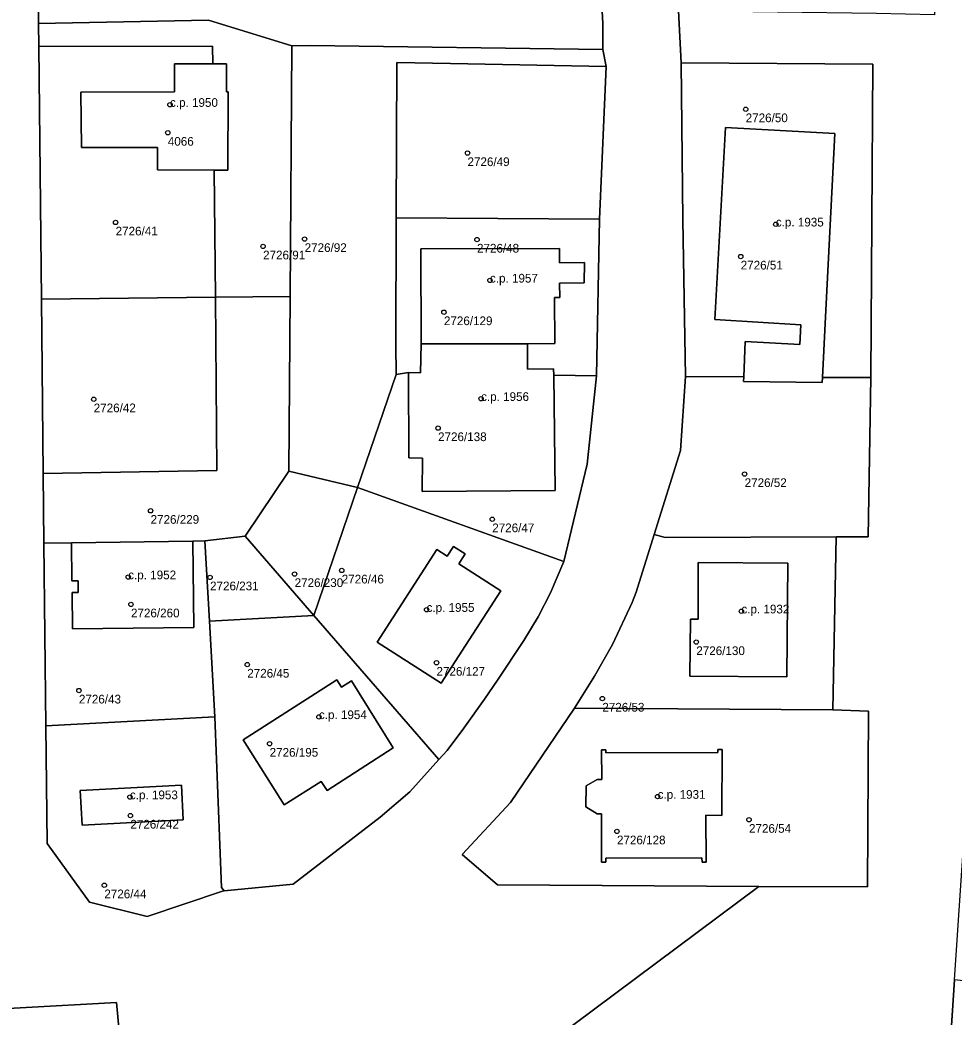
# Model space of a CAD drawing. Extents: x -878211 to -870363, y -1058464 to -1052522.
# Drawn here: x -873092.7 to -872985.4, y -1055794.2 to -1055679.8 of the extents above; entities that cross this region are included whole.
import ezdxf

# ---------------------------------------------------------------- set-up
doc = ezdxf.new("R2010")
doc.units = 0
for name, color, linetype in [('Vrstva 50', 7, 'Continuous'), ('Vrstva 51', 7, 'Continuous'), ('Vrstva 52', 7, 'Continuous')]:
    doc.layers.add(name, color=color, linetype=linetype)

msp = doc.modelspace()

# ---------------------------------------------------------------- linework, layer by layer
at = {"layer": 'Vrstva 50'}
for centre in [(-873075.43, -1055689.49994), (-873009.33, -1055690.01994), (-873075.68, -1055692.71994), (-873041.27, -1055695.05994), (-873081.67, -1055703.01994), (-873005.87, -1055703.22994), (-873059.97, -1055704.91994), (-873040.18, -1055704.98994), (-873064.74, -1055705.76994), (-873009.9, -1055706.92994), (-873038.69, -1055709.66994), (-873043.98, -1055713.31994), (-873084.19, -1055723.31994), (-873039.71, -1055723.25994), (-873044.65, -1055726.62994), (-873009.45, -1055731.89994), (-873077.66, -1055736.11994), (-873038.43, -1055737.08994), (-873055.71, -1055742.96994), (-873080.23, -1055743.72994), (-873070.83, -1055743.75994), (-873061.12, -1055743.37994), (-873079.91, -1055746.85994), (-873045.97, -1055747.46994), (-873009.82, -1055747.64994), (-873015, -1055751.18994), (-873066.56, -1055753.77994), (-873044.83, -1055753.55994), (-873085.89, -1055756.74994), (-873025.79, -1055757.67994), (-873058.33, -1055759.77994), (-873063.99, -1055762.85994), (-873080.03, -1055768.97994), (-873019.44, -1055768.92994), (-873079.98, -1055771.10994), (-873008.95, -1055771.58994), (-873024.11, -1055772.91994), (-873082.97, -1055779.10994)]:
    msp.add_circle(centre, 0.25, dxfattribs=at)
at = {"layer": 'Vrstva 51'}
for points in [[(-872991.1, -1055598.4), (-872985.47, -1055620.94), (-872986.03, -1055642.81), (-872987.1, -1055661.07), (-872987.67, -1055679.18), (-872994.31, -1055679.03), (-873017.04, -1055678.71), (-873016.74, -1055684.7), (-872994.74, -1055684.84), (-872994.96, -1055720.83), (-872995.28, -1055739.09), (-872998.95, -1055739.11), (-872999.33, -1055758.98), (-872995.24, -1055759.13), (-872995.35, -1055779.3), (-873007.82, -1055779.23), (-873031.31, -1055796.77)], [(-873124.39, -1055865.75), (-873100.68, -1055863.02), (-873079.6, -1055860.98), (-873046.19, -1055857.53), (-873018.75, -1055850.61), (-872994.55, -1055842.52), (-872990.47, -1055840.41), (-872987.86, -1055827.97), (-872985.34, -1055789.96), (-872984.29, -1055774), (-872983.21, -1055757.96), (-872982.02, -1055742.65), (-872980.79, -1055726.95), (-872979.5, -1055712.63), (-872978.6, -1055696.11), (-872976.22, -1055651.2), (-872975.78, -1055634.42), (-872976.14, -1055617.23), (-872976.3, -1055600.49)], [(-873031.31, -1055796.77), (-873007.82, -1055779.23), (-873037.82, -1055779.05), (-873041.87, -1055775.56), (-873036.32, -1055769.62), (-873028.99, -1055758.77), (-873026.69, -1055755.11), (-873024.63, -1055751.46), (-873022.36, -1055746.64), (-873021.92, -1055745.47), (-873019.84, -1055738.85), (-873016.81, -1055729.19), (-873016.26, -1055720.7), (-873016.55, -1055702.7), (-873016.74, -1055684.7), (-873017.04, -1055678.71), (-873016.79, -1055660.65), (-873016.66, -1055642.85), (-873015.99, -1055642.72), (-873015.62, -1055624.57), (-873017.76, -1055624.77), (-873018.7, -1055618.67), (-873020.23, -1055613.59), (-873021.71, -1055609.83)], [(-873025.8, -1055678.79), (-873025.72, -1055680.15), (-873025.73, -1055683.15), (-873025.36, -1055685.12), (-873026.1, -1055702.64), (-873026.46, -1055720.63), (-873027.52, -1055730.78), (-873030.21, -1055741.93), (-873031.75, -1055745.55), (-873033.17, -1055748.28), (-873034.8, -1055750.99), (-873037.81, -1055755.56), (-873039.31, -1055757.76), (-873041.71, -1055761.09), (-873043.61, -1055763.62), (-873044.55, -1055764.68), (-873047.88, -1055768.37), (-873051.31, -1055771.29), (-873061.27, -1055778.98), (-873069.22, -1055779.73), (-873069.4, -1055779.79), (-873078.07, -1055782.71), (-873084.67, -1055781.06), (-873089.54, -1055774.32), (-873089.68, -1055760.82), (-873089.91, -1055739.82), (-873089.99, -1055731.82), (-873090.2, -1055711.82), (-873090.5, -1055682.83), (-873090.54, -1055680.17), (-873090.73, -1055662.26)], [(-873081.27, -1055795.85), (-873081.59, -1055792.58), (-873103.73, -1055793.78), (-873111.01, -1055794.33)], [(-873103.73, -1055793.78), (-873081.59, -1055792.58), (-873081.27, -1055795.85)]]:
    msp.add_lwpolyline(points, dxfattribs=at)
for points in [[(-873054.66, -1055660.47), (-873061.6, -1055660.86), (-873067.29, -1055661.14), (-873090.73, -1055662.26), (-873090.54, -1055680.17), (-873071.02, -1055679.8), (-873061.46, -1055682.74), (-873059.31, -1055682.72), (-873025.73, -1055683.15), (-873025.72, -1055680.15), (-873025.8, -1055678.79), (-873048.8, -1055678.78), (-873048.79, -1055660.56)], [(-873070.37, -1055697.01), (-873070.2, -1055711.61), (-873061.65, -1055711.52), (-873061.46, -1055682.74), (-873071.02, -1055679.8), (-873090.54, -1055680.17), (-873090.5, -1055682.83), (-873070.54, -1055682.77), (-873070.52, -1055684.8), (-873068.95, -1055684.8), (-873068.94, -1055688.03), (-873068.77, -1055688.03), (-873068.78, -1055697.02)], [(-873070.52, -1055684.8), (-873070.54, -1055682.77), (-873090.5, -1055682.83), (-873090.2, -1055711.82), (-873070.2, -1055711.61), (-873070.37, -1055697.01), (-873076.86, -1055696.97), (-873076.86, -1055694.4), (-873085.61, -1055694.41), (-873085.66, -1055688.06), (-873074.93, -1055688.04), (-873074.93, -1055684.81)], [(-873059.31, -1055682.72), (-873061.46, -1055682.74), (-873061.65, -1055711.52), (-873061.78, -1055731.57), (-873053.9, -1055733.46), (-873049.46, -1055720.49), (-873049.5, -1055717.05), (-873049.47, -1055702.5), (-873049.38, -1055684.64), (-873043.24, -1055684.78), (-873025.36, -1055685.12), (-873025.73, -1055683.15)], [(-873070.52, -1055684.8), (-873074.93, -1055684.81), (-873074.93, -1055688.04), (-873085.66, -1055688.06), (-873085.61, -1055694.41), (-873076.86, -1055694.4), (-873076.86, -1055696.97), (-873070.37, -1055697.01), (-873068.78, -1055697.02), (-873068.77, -1055688.03), (-873068.94, -1055688.03), (-873068.95, -1055684.8)], [(-873049.38, -1055684.64), (-873049.47, -1055702.5), (-873026.1, -1055702.64), (-873025.36, -1055685.12), (-873043.24, -1055684.78)], [(-873000.52, -1055720.8), (-872994.96, -1055720.83), (-872994.74, -1055684.84), (-873016.74, -1055684.7), (-873016.55, -1055702.7), (-873016.26, -1055720.7), (-873009.55, -1055720.74), (-873009.38, -1055716.67), (-873003.13, -1055717.04), (-873003.01, -1055714.79), (-873012.86, -1055714.16), (-873011.65, -1055692.12), (-872999.11, -1055692.81), (-873000.21, -1055714.63)], [(-873009.55, -1055720.74), (-873009.57, -1055721.26), (-873000.55, -1055721.41), (-873000.52, -1055720.8), (-873000.21, -1055714.63), (-872999.11, -1055692.81), (-873011.65, -1055692.12), (-873012.86, -1055714.16), (-873003.01, -1055714.79), (-873003.13, -1055717.04), (-873009.38, -1055716.67)], [(-873046.61, -1055716.95), (-873046.62, -1055706.03), (-873030.72, -1055705.99), (-873030.69, -1055707.66), (-873027.85, -1055707.63), (-873027.86, -1055709.95), (-873030.7, -1055709.97), (-873030.67, -1055711.64), (-873031.28, -1055711.63), (-873031.25, -1055716.93), (-873034.39, -1055716.95), (-873034.37, -1055719.85), (-873031.38, -1055719.81), (-873031.37, -1055720.54), (-873026.46, -1055720.63), (-873026.1, -1055702.64), (-873049.47, -1055702.5), (-873049.5, -1055717.05), (-873049.46, -1055720.49), (-873048.04, -1055720.25), (-873046.66, -1055720.27)], [(-873046.61, -1055716.95), (-873034.39, -1055716.95), (-873031.25, -1055716.93), (-873031.28, -1055711.63), (-873030.67, -1055711.64), (-873030.7, -1055709.97), (-873027.86, -1055709.95), (-873027.85, -1055707.63), (-873030.69, -1055707.66), (-873030.72, -1055705.99), (-873046.62, -1055706.03)], [(-873070.2, -1055711.61), (-873090.2, -1055711.82), (-873089.99, -1055731.82), (-873070.07, -1055731.51)], [(-873061.78, -1055731.57), (-873061.65, -1055711.52), (-873070.2, -1055711.61), (-873070.07, -1055731.51), (-873089.99, -1055731.82), (-873089.91, -1055739.82), (-873086.73, -1055739.78), (-873072.82, -1055739.6), (-873071.43, -1055739.58), (-873066.79, -1055739.03)], [(-873031.21, -1055733.77), (-873031.37, -1055720.54), (-873031.38, -1055719.81), (-873034.37, -1055719.85), (-873034.39, -1055716.95), (-873046.61, -1055716.95), (-873046.66, -1055720.27), (-873048.04, -1055720.25), (-873047.99, -1055730.04), (-873046.44, -1055730.06), (-873046.49, -1055733.89)], [(-873046.44, -1055730.06), (-873047.99, -1055730.04), (-873048.04, -1055720.25), (-873049.46, -1055720.49), (-873053.9, -1055733.46), (-873030.21, -1055741.93), (-873027.52, -1055730.78), (-873026.46, -1055720.63), (-873031.37, -1055720.54), (-873031.21, -1055733.77), (-873046.49, -1055733.89)], [(-873018.58, -1055739.18), (-872998.95, -1055739.11), (-872995.28, -1055739.09), (-872994.96, -1055720.83), (-873000.52, -1055720.8), (-873000.55, -1055721.41), (-873009.57, -1055721.26), (-873009.55, -1055720.74), (-873016.26, -1055720.7), (-873016.81, -1055729.19), (-873019.84, -1055738.85)], [(-873066.79, -1055739.03), (-873058.91, -1055748.13), (-873053.9, -1055733.46), (-873061.78, -1055731.57)], [(-873053.9, -1055733.46), (-873058.91, -1055748.13), (-873044.55, -1055764.68), (-873043.61, -1055763.62), (-873041.71, -1055761.09), (-873039.31, -1055757.76), (-873037.81, -1055755.56), (-873034.8, -1055750.99), (-873033.17, -1055748.28), (-873031.75, -1055745.55), (-873030.21, -1055741.93)], [(-873071.43, -1055739.58), (-873070.9, -1055748.78), (-873058.91, -1055748.13), (-873066.79, -1055739.03)], [(-873028.99, -1055758.77), (-872999.33, -1055758.98), (-872998.95, -1055739.11), (-873018.58, -1055739.18), (-873019.84, -1055738.85), (-873021.92, -1055745.47), (-873022.36, -1055746.64), (-873024.63, -1055751.46), (-873026.69, -1055755.11)], [(-873085.98, -1055744.15), (-873086.69, -1055744.16), (-873086.73, -1055739.78), (-873089.91, -1055739.82), (-873089.68, -1055760.82), (-873070.3, -1055759.76), (-873070.9, -1055748.78), (-873071.43, -1055739.58), (-873072.82, -1055739.6), (-873072.71, -1055749.52), (-873086.61, -1055749.68), (-873086.66, -1055745.49), (-873085.96, -1055745.48)], [(-873086.73, -1055739.78), (-873086.69, -1055744.16), (-873085.98, -1055744.15), (-873085.96, -1055745.48), (-873086.66, -1055745.49), (-873086.61, -1055749.68), (-873072.71, -1055749.52), (-873072.82, -1055739.6)], [(-873041.53, -1055741.07), (-873042.26, -1055742.2), (-873037.45, -1055745.29), (-873044.28, -1055755.9), (-873051.66, -1055751.21), (-873044.8, -1055740.57), (-873043.6, -1055741.34), (-873042.87, -1055740.21)], [(-873041.53, -1055741.07), (-873042.87, -1055740.21), (-873043.6, -1055741.34), (-873044.8, -1055740.57), (-873051.66, -1055751.21), (-873044.28, -1055755.9), (-873037.45, -1055745.29), (-873042.26, -1055742.2)], [(-873004.48, -1055742.13), (-873014.8, -1055742.04), (-873014.8, -1055748.56), (-873015.66, -1055748.55), (-873015.75, -1055755.1), (-873004.62, -1055755.19)], [(-873004.48, -1055742.13), (-873004.62, -1055755.19), (-873015.75, -1055755.1), (-873015.66, -1055748.55), (-873014.8, -1055748.56), (-873014.8, -1055742.04)], [(-873044.55, -1055764.68), (-873058.91, -1055748.13), (-873070.9, -1055748.78), (-873070.3, -1055759.76), (-873069.51, -1055779.35), (-873069.22, -1055779.73), (-873061.27, -1055778.98), (-873051.31, -1055771.29), (-873047.88, -1055768.37)], [(-873062.34, -1055769.86), (-873067.01, -1055762.42), (-873056.26, -1055755.53), (-873055.72, -1055756.35), (-873054.6, -1055755.64), (-873049.79, -1055763.32), (-873057.39, -1055768.24), (-873058.08, -1055767.18)], [(-873062.34, -1055769.86), (-873058.08, -1055767.18), (-873057.39, -1055768.24), (-873049.79, -1055763.32), (-873054.6, -1055755.64), (-873055.72, -1055756.35), (-873056.26, -1055755.53), (-873067.01, -1055762.42)], [(-872995.24, -1055759.13), (-872999.33, -1055758.98), (-873028.99, -1055758.77), (-873036.32, -1055769.62), (-873041.87, -1055775.56), (-873037.82, -1055779.05), (-873007.82, -1055779.23), (-872995.35, -1055779.3)], [(-873089.68, -1055760.82), (-873089.54, -1055774.32), (-873084.67, -1055781.06), (-873078.07, -1055782.71), (-873069.4, -1055779.79), (-873069.22, -1055779.73), (-873069.51, -1055779.35), (-873070.3, -1055759.76)], [(-873027.66, -1055767.7), (-873026.39, -1055766.96), (-873025.85, -1055766.98), (-873025.9, -1055763.54), (-873025.4, -1055763.54), (-873025.4, -1055763.89), (-873012.54, -1055763.87), (-873012.54, -1055763.52), (-873012.04, -1055763.52), (-873012.08, -1055771.09), (-873013.89, -1055771.07), (-873013.85, -1055776.47), (-873014.33, -1055776.47), (-873014.35, -1055775.97), (-873025.39, -1055776.01), (-873025.4, -1055776.44), (-873025.89, -1055776.44), (-873025.87, -1055770.89), (-873026.39, -1055770.89), (-873027.7, -1055770.12)], [(-873027.66, -1055767.7), (-873027.7, -1055770.12), (-873026.39, -1055770.89), (-873025.87, -1055770.89), (-873025.89, -1055776.44), (-873025.4, -1055776.44), (-873025.39, -1055776.01), (-873014.35, -1055775.97), (-873014.33, -1055776.47), (-873013.85, -1055776.47), (-873013.89, -1055771.07), (-873012.08, -1055771.09), (-873012.04, -1055763.52), (-873012.54, -1055763.52), (-873012.54, -1055763.87), (-873025.4, -1055763.89), (-873025.4, -1055763.54), (-873025.9, -1055763.54), (-873025.85, -1055766.98), (-873026.39, -1055766.96)], [(-873085.51, -1055772.19), (-873073.91, -1055771.59), (-873074.12, -1055767.61), (-873085.76, -1055768.22)], [(-873085.51, -1055772.19), (-873085.76, -1055768.22), (-873074.12, -1055767.61), (-873073.91, -1055771.59)], [(-872985.34, -1055789.96), (-872987.86, -1055827.97), (-872970.29, -1055820.79), (-872967.61, -1055819.51), (-872965.7, -1055817.27), (-872964.15, -1055814.54), (-872962.8, -1055811.19), (-872961.92, -1055807.48), (-872961.51, -1055804.06), (-872961.28, -1055800.69), (-872960.65, -1055792.65)]]:
    msp.add_lwpolyline(points, close=True, dxfattribs=at)
at = {"layer": 'Vrstva 52'}
for points in [[(-873070.37, -1055697.01), (-873068.78, -1055697.02), (-873068.77, -1055688.03), (-873068.94, -1055688.03), (-873068.95, -1055684.8), (-873070.52, -1055684.8), (-873074.93, -1055684.81), (-873074.93, -1055688.04), (-873085.66, -1055688.06), (-873085.61, -1055694.41), (-873076.86, -1055694.4), (-873076.86, -1055696.97)], [(-873009.57, -1055721.26), (-873000.55, -1055721.41), (-873000.52, -1055720.8), (-873000.21, -1055714.63), (-872999.11, -1055692.81), (-873011.65, -1055692.12), (-873012.86, -1055714.16), (-873003.01, -1055714.79), (-873003.13, -1055717.04), (-873009.38, -1055716.67), (-873009.55, -1055720.74)], [(-873027.86, -1055709.95), (-873027.85, -1055707.63), (-873030.69, -1055707.66), (-873030.72, -1055705.99), (-873046.62, -1055706.03), (-873046.61, -1055716.95), (-873034.39, -1055716.95), (-873031.25, -1055716.93), (-873031.28, -1055711.63), (-873030.67, -1055711.64), (-873030.7, -1055709.97)], [(-873048.04, -1055720.25), (-873047.99, -1055730.04), (-873046.44, -1055730.06), (-873046.49, -1055733.89), (-873031.21, -1055733.77), (-873031.37, -1055720.54), (-873031.38, -1055719.81), (-873034.37, -1055719.85), (-873034.39, -1055716.95), (-873046.61, -1055716.95), (-873046.66, -1055720.27)], [(-873072.82, -1055739.6), (-873086.73, -1055739.78), (-873086.69, -1055744.16), (-873085.98, -1055744.15), (-873085.96, -1055745.48), (-873086.66, -1055745.49), (-873086.61, -1055749.68), (-873072.71, -1055749.52)], [(-873044.28, -1055755.9), (-873037.45, -1055745.29), (-873042.26, -1055742.2), (-873041.53, -1055741.07), (-873042.87, -1055740.21), (-873043.6, -1055741.34), (-873044.8, -1055740.57), (-873051.66, -1055751.21)], [(-873015.75, -1055755.1), (-873004.62, -1055755.19), (-873004.48, -1055742.13), (-873014.8, -1055742.04), (-873014.8, -1055748.56), (-873015.66, -1055748.55)], [(-873058.08, -1055767.18), (-873057.39, -1055768.24), (-873049.79, -1055763.32), (-873054.6, -1055755.64), (-873055.72, -1055756.35), (-873056.26, -1055755.53), (-873067.01, -1055762.42), (-873062.34, -1055769.86)], [(-873025.39, -1055776.01), (-873014.35, -1055775.97), (-873014.33, -1055776.47), (-873013.85, -1055776.47), (-873013.89, -1055771.07), (-873012.08, -1055771.09), (-873012.04, -1055763.52), (-873012.54, -1055763.52), (-873012.54, -1055763.87), (-873025.4, -1055763.89), (-873025.4, -1055763.54), (-873025.9, -1055763.54), (-873025.85, -1055766.98), (-873026.39, -1055766.96), (-873027.66, -1055767.7), (-873027.7, -1055770.12), (-873026.39, -1055770.89), (-873025.87, -1055770.89), (-873025.89, -1055776.44), (-873025.4, -1055776.44)], [(-873085.51, -1055772.19), (-873073.91, -1055771.59), (-873074.12, -1055767.61), (-873085.76, -1055768.22)]]:
    msp.add_lwpolyline(points, close=True, dxfattribs=at)

# ---------------------------------------------------------------- texts
at = {"layer": 'Vrstva 50'}
for s, p in [('c.p. 1950', (-873075.43, -1055689.75)), ('2726/50', (-873009.33, -1055691.509)), ('4066', (-873075.68, -1055694.209)), ('2726/49', (-873041.27, -1055696.549)), ('c.p. 1935', (-873005.87, -1055703.48)), ('2726/41', (-873081.67, -1055704.509)), ('2726/91', (-873064.74, -1055707.259)), ('2726/92', (-873059.97, -1055706.409)), ('2726/48', (-873040.18, -1055706.479)), ('2726/51', (-873009.9, -1055708.419)), ('c.p. 1957', (-873038.69, -1055709.919)), ('2726/129', (-873043.98, -1055714.809)), ('c.p. 1956', (-873039.71, -1055723.51)), ('2726/42', (-873084.19, -1055724.809)), ('2726/138', (-873044.65, -1055728.119)), ('2726/52', (-873009.45, -1055733.389)), ('2726/229', (-873077.66, -1055737.609)), ('2726/47', (-873038.43, -1055738.579)), ('c.p. 1952', (-873080.23, -1055743.98)), ('2726/230', (-873061.12, -1055744.869)), ('2726/46', (-873055.71, -1055744.459)), ('2726/231', (-873070.83, -1055745.249)), ('2726/260', (-873079.91, -1055748.349)), ('c.p. 1955', (-873045.97, -1055747.72)), ('c.p. 1932', (-873009.82, -1055747.899)), ('2726/130', (-873015, -1055752.679)), ('2726/45', (-873066.56, -1055755.269)), ('2726/127', (-873044.83, -1055755.049)), ('2726/43', (-873085.89, -1055758.239)), ('2726/53', (-873025.79, -1055759.169)), ('c.p. 1954', (-873058.33, -1055760.03)), ('2726/195', (-873063.99, -1055764.349)), ('c.p. 1953', (-873080.03, -1055769.23)), ('c.p. 1931', (-873019.44, -1055769.179)), ('2726/242', (-873079.98, -1055772.599)), ('2726/54', (-873008.95, -1055773.079)), ('2726/128', (-873024.11, -1055774.409)), ('2726/44', (-873082.97, -1055780.599))]:
    msp.add_text(s, height=0.999996, dxfattribs=at).set_placement(p)

doc.saveas('drawing.dxf')
